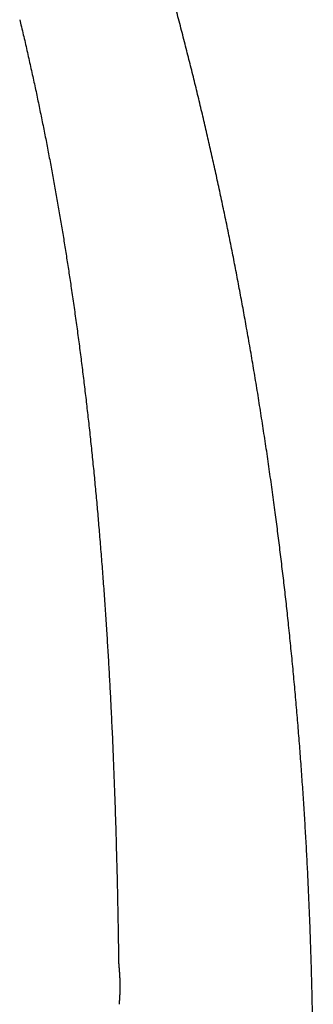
# Model space of a CAD drawing. Header units: millimetres. Extents: x 8 to 541, y 12 to 744.
# Tile 593 of 656: x 86 to 124, y 545 to 671. Entities that reach past the tile are written whole.
import ezdxf

# ---------------------------------------------------------------- set-up
doc = ezdxf.new("R2010")
doc.units = ezdxf.units.MM

msp = doc.modelspace()

# ---------------------------------------------------------------- linework, layer by layer
at = {"color": 7, "linetype": 'Continuous', "lineweight": 30}
for centre, start, end in [((99.17, 550.23), 180.8741, 185.6059), ((99.23, 545.03), 175.6194, 180.3664)]:
    msp.add_arc(centre, 0.2, start, end, dxfattribs=at)
for points, knots in [([(123.88, 534.52), (123.88, 535.1), (123.87, 536.55), (123.85, 538.87), (123.82, 541.49), (123.77, 544.11), (123.72, 546.71), (123.65, 549.3), (123.57, 551.88), (123.48, 554.45), (123.38, 557.04), (123.27, 559.66), (123.14, 562.29), (123.01, 564.92), (122.86, 567.55), (122.69, 570.18), (122.52, 572.81), (122.33, 575.44), (122.14, 578.06), (121.92, 580.69), (121.7, 583.32), (121.47, 585.95), (121.22, 588.58), (120.96, 591.2), (120.69, 593.76), (120.43, 596.24), (120.16, 598.64), (119.87, 601.04), (119.58, 603.45), (119.28, 605.85), (118.95, 608.32), (118.61, 610.86), (118.24, 613.47), (117.87, 616.08), (117.47, 618.68), (117.07, 621.27), (116.66, 623.84), (116.24, 626.39), (115.8, 628.94), (115.37, 631.4), (114.94, 633.76), (114.52, 636.03), (114.09, 638.3), (113.65, 640.57), (113.2, 642.83), (112.74, 645.09), (112.26, 647.35), (111.78, 649.61), (111.29, 651.86), (110.79, 654.11), (110.27, 656.36), (109.75, 658.6), (109.22, 660.85), (108.67, 663.09), (108.12, 665.32), (107.54, 667.59), (106.95, 669.89), (106.33, 672.22), (105.71, 674.55), (105.07, 676.88), (104.62, 678.48), (104.39, 679.3), (104.37, 679.35)], [0, 0, 0, 0, 0.011818, 0.029668, 0.047528, 0.065396, 0.083273, 0.100838, 0.118411, 0.135992, 0.153579, 0.171531, 0.18949, 0.207455, 0.225425, 0.243401, 0.261381, 0.279366, 0.297355, 0.315348, 0.333345, 0.351344, 0.369346, 0.387351, 0.405358, 0.421866, 0.438375, 0.454885, 0.471397, 0.487908, 0.504421, 0.522395, 0.540369, 0.558343, 0.576316, 0.594289, 0.611939, 0.629588, 0.647236, 0.664882, 0.680635, 0.696387, 0.712137, 0.727886, 0.743632, 0.759376, 0.775117, 0.790856, 0.806592, 0.822326, 0.838057, 0.853785, 0.86951, 0.885231, 0.90095, 0.916665, 0.933125, 0.949582, 0.966034, 0.982483, 0.998927, 1, 1, 1, 1]), ([(86.32, 670.96), (86.39, 670.66), (86.63, 669.68), (87.02, 668.03), (87.48, 665.99), (87.93, 663.99), (88.36, 662.02), (88.76, 660.09), (89.16, 658.16), (89.55, 656.22), (89.93, 654.28), (90.29, 652.34), (90.65, 650.4), (91, 648.46), (91.34, 646.51), (91.67, 644.57), (91.99, 642.64), (92.29, 640.72), (92.59, 638.8), (92.89, 636.79), (93.2, 634.69), (93.51, 632.5), (93.81, 630.31), (94.1, 628.11), (94.37, 625.91), (94.64, 623.72), (94.9, 621.52), (95.15, 619.28), (95.4, 617.01), (95.64, 614.7), (95.87, 612.38), (96.09, 610.07), (96.3, 607.76), (96.5, 605.37), (96.7, 602.92), (96.9, 600.39), (97.09, 597.87), (97.27, 595.34), (97.43, 592.83), (97.59, 590.33), (97.73, 587.85), (97.87, 585.37), (98, 582.73), (98.14, 579.93), (98.27, 576.97), (98.38, 574.01), (98.49, 571.06), (98.59, 568.1), (98.67, 565.15), (98.75, 562.19), (98.82, 559.24), (98.88, 556.29), (98.93, 553.34), (98.96, 551.32), (98.97, 550.28), (98.97, 550.22)], [0, 0, 0, 0, 0.007594, 0.024775, 0.041959, 0.059149, 0.075361, 0.091578, 0.1078, 0.124027, 0.140258, 0.156495, 0.172737, 0.188984, 0.205237, 0.221495, 0.237467, 0.253445, 0.269428, 0.285415, 0.303589, 0.321769, 0.339956, 0.358148, 0.376346, 0.39455, 0.41276, 0.430974, 0.450061, 0.469154, 0.488251, 0.507353, 0.526458, 0.545568, 0.566373, 0.587181, 0.607992, 0.628805, 0.64962, 0.670064, 0.690507, 0.710951, 0.731393, 0.755726, 0.780056, 0.80438, 0.828697, 0.853006, 0.877306, 0.901596, 0.925873, 0.950136, 0.974384, 0.998616, 1, 1, 1, 1]), ([(98.97, 550.21), (98.97, 550.21), (98.97, 550.21), (98.97, 550.2), (98.98, 550.2), (98.98, 550.19), (98.98, 550.18), (98.98, 550.16), (98.98, 550.15), (98.98, 550.12), (98.99, 550.1), (98.99, 550.07), (98.99, 550.04), (98.99, 550.01), (99, 549.98), (99, 549.94), (99, 549.9), (99.01, 549.85), (99.01, 549.81), (99.02, 549.76), (99.02, 549.71), (99.03, 549.65), (99.03, 549.6), (99.04, 549.54), (99.04, 549.48), (99.05, 549.41), (99.05, 549.35), (99.06, 549.28), (99.06, 549.21), (99.07, 549.14), (99.07, 549.07), (99.08, 548.99), (99.08, 548.92), (99.09, 548.84), (99.09, 548.76), (99.1, 548.68), (99.1, 548.6), (99.1, 548.52), (99.11, 548.43), (99.11, 548.35), (99.12, 548.26), (99.12, 548.18), (99.12, 548.09), (99.12, 548), (99.13, 547.92), (99.13, 547.83), (99.13, 547.74), (99.13, 547.65), (99.13, 547.56), (99.13, 547.47), (99.13, 547.39), (99.13, 547.3), (99.13, 547.21), (99.13, 547.12), (99.13, 547.04), (99.13, 546.95), (99.13, 546.87), (99.13, 546.78), (99.12, 546.7), (99.12, 546.62), (99.12, 546.53), (99.12, 546.46), (99.11, 546.38), (99.11, 546.3), (99.11, 546.22), (99.1, 546.15), (99.1, 546.08), (99.1, 546.01), (99.09, 545.94), (99.09, 545.87), (99.08, 545.81), (99.08, 545.75), (99.08, 545.69), (99.07, 545.63), (99.07, 545.57), (99.07, 545.52), (99.06, 545.47), (99.06, 545.42), (99.06, 545.38), (99.05, 545.34), (99.05, 545.3), (99.05, 545.26), (99.04, 545.22), (99.04, 545.19), (99.04, 545.16), (99.04, 545.14), (99.04, 545.12), (99.03, 545.1), (99.03, 545.08), (99.03, 545.07), (99.03, 545.06), (99.03, 545.05), (99.03, 545.04), (99.03, 545.04), (99.03, 545.04)], [0, 0, 0, 0, 0.005758, 0.015783, 0.026343, 0.036937, 0.04799, 0.059015, 0.070012, 0.080959, 0.091842, 0.10285, 0.113873, 0.124878, 0.135886, 0.146912, 0.157903, 0.168885, 0.179841, 0.190793, 0.201757, 0.212756, 0.223768, 0.234762, 0.245798, 0.256836, 0.267829, 0.278742, 0.289662, 0.300611, 0.311546, 0.322487, 0.333449, 0.344453, 0.355331, 0.366278, 0.377249, 0.388185, 0.399039, 0.409841, 0.420638, 0.431491, 0.442387, 0.453313, 0.464254, 0.475196, 0.48612, 0.497012, 0.507859, 0.518649, 0.529387, 0.540141, 0.55096, 0.561832, 0.572746, 0.583688, 0.594643, 0.605596, 0.61653, 0.627431, 0.638286, 0.649091, 0.65994, 0.670871, 0.681857, 0.692852, 0.703793, 0.714643, 0.725576, 0.736529, 0.747485, 0.758457, 0.769464, 0.78051, 0.791456, 0.802459, 0.813486, 0.824495, 0.835451, 0.846408, 0.857418, 0.868419, 0.879431, 0.890472, 0.90154, 0.91252, 0.923457, 0.934395, 0.945353, 0.95636, 0.967476, 0.978287, 0.989288, 1, 1, 1, 1])]:
    msp.add_open_spline(points, degree=3, knots=knots, dxfattribs=at)
at = {"color": 252, "linetype": 'Continuous', "lineweight": 0}
for points, knots in [([(98.97, 550.22), (98.97, 550.22), (98.97, 550.22), (98.97, 550.22), (98.98, 550.21), (98.98, 550.19), (98.98, 550.17), (98.98, 550.15), (98.98, 550.12), (98.99, 550.09), (98.99, 550.05), (99, 550.01), (99, 549.96), (99, 549.91), (99.01, 549.86), (99.01, 549.8), (99.02, 549.74), (99.03, 549.68), (99.03, 549.61), (99.04, 549.53), (99.04, 549.46), (99.05, 549.38), (99.06, 549.3), (99.06, 549.21), (99.07, 549.12), (99.08, 549.03), (99.08, 548.94), (99.09, 548.84), (99.09, 548.74), (99.1, 548.64), (99.1, 548.54), (99.11, 548.44), (99.11, 548.34), (99.12, 548.23), (99.12, 548.12), (99.12, 548.01), (99.13, 547.9), (99.13, 547.79), (99.13, 547.68), (99.13, 547.58), (99.13, 547.47), (99.13, 547.36), (99.13, 547.25), (99.13, 547.14), (99.13, 547.03), (99.13, 546.93), (99.13, 546.82), (99.12, 546.72), (99.12, 546.62), (99.12, 546.52), (99.12, 546.42), (99.11, 546.32), (99.11, 546.23), (99.1, 546.14), (99.1, 546.05), (99.09, 545.97), (99.09, 545.89), (99.09, 545.81), (99.08, 545.73), (99.08, 545.65), (99.07, 545.58), (99.07, 545.52), (99.06, 545.46), (99.06, 545.4), (99.05, 545.34), (99.05, 545.29), (99.05, 545.25), (99.04, 545.2), (99.04, 545.16), (99.04, 545.12), (99.03, 545.09), (99.03, 545.06), (99.03, 545.05), (99.03, 545.04)], [0, 0, 0, 0, 0.010757, 0.024881, 0.039005, 0.052639, 0.066272, 0.079998, 0.093725, 0.107745, 0.121766, 0.135888, 0.15001, 0.16364, 0.177271, 0.190995, 0.204718, 0.218735, 0.232752, 0.246871, 0.260989, 0.274649, 0.288309, 0.302064, 0.315818, 0.329872, 0.343925, 0.358083, 0.372241, 0.385885, 0.399529, 0.413269, 0.42701, 0.441056, 0.455103, 0.469256, 0.483409, 0.496979, 0.510549, 0.524215, 0.537882, 0.551853, 0.565825, 0.579902, 0.593979, 0.607526, 0.621072, 0.634714, 0.648356, 0.662297, 0.676238, 0.690281, 0.704325, 0.71795, 0.731576, 0.745296, 0.759016, 0.773032, 0.787049, 0.801168, 0.815286, 0.828992, 0.842697, 0.856497, 0.870297, 0.884396, 0.898494, 0.912695, 0.926896, 0.945034, 0.963226, 0.981585, 1, 1, 1, 1]), ([(99.03, 545.04), (99.03, 545.04), (99.03, 545.03), (99.03, 545.03), (99.03, 545.03)], [0, 0, 0, 0, 0.530787, 1, 1, 1, 1])]:
    msp.add_open_spline(points, degree=3, knots=knots, dxfattribs=at)

doc.saveas('drawing.dxf')
